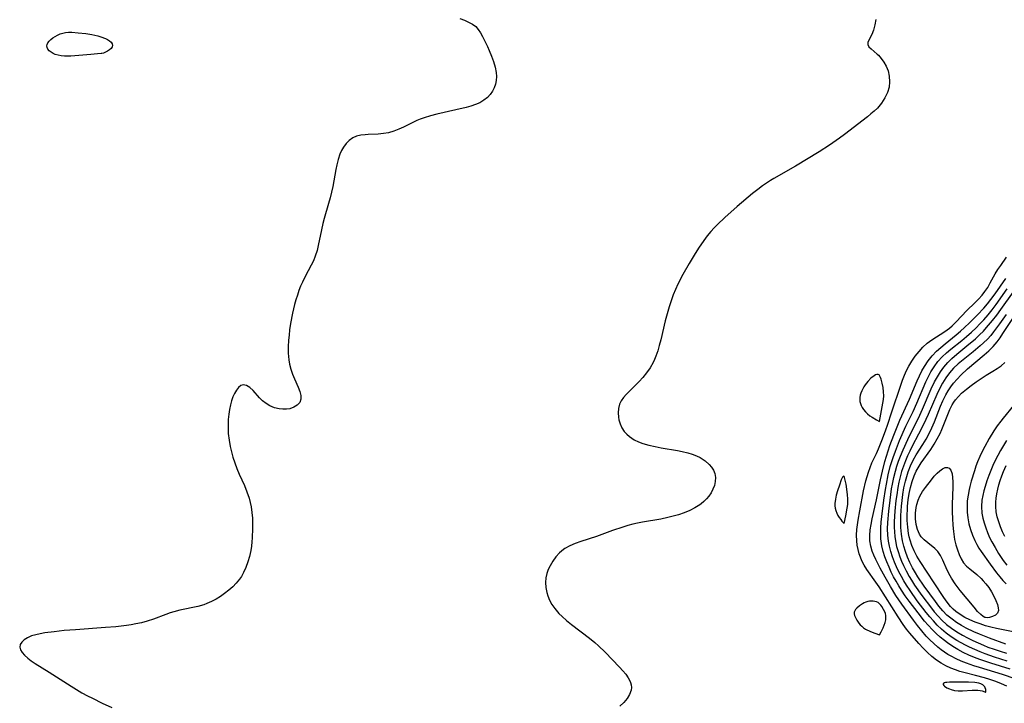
# Model space of a CAD drawing. Header units: inches. Extents: x 1073367 to 1082519, y 1569854 to 1574957.
# Tile 412 of 565: x 1079015 to 1079294, y 1573128 to 1573321. Entities that reach past the tile are written whole.
import ezdxf

# ---------------------------------------------------------------- set-up
doc = ezdxf.new("R2010")
doc.units = ezdxf.units.IN
doc.header["$MEASUREMENT"] = 0
doc.layers.add('CGG_CurvaNivelLidar_v1', color=7, linetype='Continuous', lineweight=30, true_color=0x008008)

msp = doc.modelspace()

# ---------------------------------------------------------------- linework, layer by layer
at = {"layer": 'CGG_CurvaNivelLidar_v1'}
for points in [[(1079139.8303, 1573321.4073, 72.5), (1079141.1813, 1573320.889, 72.5), (1079142.3673, 1573320.3752, 72.5), (1079143.4435, 1573319.7927, 72.5), (1079144.3743, 1573319.0851, 72.5), (1079145.1007, 1573318.2591, 72.5), (1079145.7203, 1573317.3027, 72.5), (1079146.2899, 1573316.2485, 72.5), (1079147.6574, 1573313.4506, 72.5), (1079148.1617, 1573312.359, 72.5), (1079148.8607, 1573310.7199, 72.5), (1079149.4254, 1573309.1838, 72.5), (1079149.8729, 1573307.6361, 72.5), (1079150.1527, 1573306.089, 72.5), (1079150.2189, 1573304.9356, 72.5), (1079150.1452, 1573303.804, 72.5), (1079149.9395, 1573302.7778, 72.5), (1079149.6017, 1573301.7969, 72.5), (1079149.0914, 1573300.8028, 72.5), (1079148.4433, 1573299.887, 72.5), (1079147.6696, 1573299.0611, 72.5), (1079146.6546, 1573298.2504, 72.5), (1079145.5118, 1573297.5782, 72.5), (1079144.2969, 1573297.0567, 72.5), (1079143.0033, 1573296.6308, 72.5), (1079141.6518, 1573296.2602, 72.5), (1079138.7789, 1573295.5637, 72.5), (1079133.3448, 1573294.3137, 72.5), (1079131.5602, 1573293.8391, 72.5), (1079129.8151, 1573293.2959, 72.5), (1079128.6986, 1573292.8886, 72.5), (1079127.7432, 1573292.4931, 72.5), (1079126.4408, 1573291.8874, 72.5), (1079123.9049, 1573290.6317, 72.5), (1079122.6348, 1573290.0579, 72.5), (1079121.1879, 1573289.5152, 72.5), (1079119.7211, 1573289.0963, 72.5), (1079118.246, 1573288.8187, 72.5), (1079116.81, 1573288.6886, 72.5), (1079113.9834, 1573288.5828, 72.5), (1079113.0814, 1573288.5142, 72.5), (1079111.8457, 1573288.3479, 72.5), (1079110.6778, 1573288.0635, 72.5), (1079109.6043, 1573287.6114, 72.5), (1079108.6089, 1573286.9192, 72.5), (1079107.7354, 1573286.0305, 72.5), (1079106.9749, 1573284.9842, 72.5), (1079106.437, 1573284.0346, 72.5), (1079105.9781, 1573283.011, 72.5), (1079105.4849, 1573281.5272, 72.5), (1079105.0981, 1573279.9563, 72.5), (1079104.8401, 1573278.6813, 72.5), (1079103.9673, 1573273.8651, 72.5), (1079103.6119, 1573272.2576, 72.5), (1079103.2078, 1573270.6573, 72.5), (1079102.7626, 1573269.0684, 72.5), (1079101.4893, 1573264.8016, 72.5), (1079101.1225, 1573263.4009, 72.5), (1079100.7364, 1573261.6516, 72.5), (1079099.846, 1573257.2272, 72.5), (1079099.4933, 1573255.7892, 72.5), (1079098.9766, 1573254.1256, 72.5), (1079098.4553, 1573252.8399, 72.5), (1079097.8552, 1573251.6082, 72.5), (1079096.1745, 1573248.4626, 72.5), (1079095.3711, 1573246.8433, 72.5), (1079094.8521, 1573245.6493, 72.5), (1079094.3797, 1573244.4265, 72.5), (1079093.949, 1573243.1797, 72.5), (1079093.5325, 1573241.8325, 72.5), (1079093.1531, 1573240.4673, 72.5), (1079092.5673, 1573238.0523, 72.5), (1079092.0052, 1573235.1696, 72.5), (1079091.7336, 1573233.3212, 72.5), (1079091.5753, 1573231.878, 72.5), (1079091.4563, 1573230.4397, 72.5), (1079091.3538, 1573228.5605, 72.5), (1079091.3453, 1573226.7075, 72.5), (1079091.4807, 1573224.8922, 72.5), (1079091.7009, 1573223.5978, 72.5), (1079092.0779, 1573222.174, 72.5), (1079092.5545, 1573220.8009, 72.5), (1079093.0893, 1573219.4829, 72.5), (1079094.1465, 1573217.119, 72.5), (1079094.6417, 1573215.9025, 72.5), (1079094.9483, 1573214.7774, 72.5), (1079094.9616, 1573213.7548, 72.5), (1079094.5892, 1573212.8368, 72.5), (1079093.8852, 1573212.0589, 72.5), (1079092.9284, 1573211.4464, 72.5), (1079091.7809, 1573211.0374, 72.5), (1079090.8348, 1573210.8892, 72.5), (1079089.8379, 1573210.8707, 72.5), (1079088.8154, 1573210.975, 72.5), (1079087.4398, 1573211.3059, 72.5), (1079086.1184, 1573211.8612, 72.5), (1079085.0807, 1573212.5083, 72.5), (1079084.1253, 1573213.2787, 72.5), (1079083.2567, 1573214.1269, 72.5), (1079081.4498, 1573216.1649, 72.5), (1079080.5039, 1573217.0373, 72.5), (1079079.5534, 1573217.6202, 72.5), (1079078.6312, 1573217.79, 72.5), (1079077.9441, 1573217.5594, 72.5), (1079077.2996, 1573217.0455, 72.5), (1079076.7025, 1573216.3045, 72.5), (1079076.1602, 1573215.3817, 72.5), (1079075.7106, 1573214.3851, 72.5), (1079075.324, 1573213.2863, 72.5), (1079075.0021, 1573212.0888, 72.5), (1079074.7482, 1573210.8284, 72.5), (1079074.5597, 1573209.5228, 72.5), (1079074.4161, 1573207.9453, 72.5), (1079074.3494, 1573206.6325, 72.5), (1079074.3394, 1573205.3115, 72.5), (1079074.4058, 1573203.9884, 72.5), (1079074.6379, 1573202.183, 72.5), (1079074.9801, 1573200.3802, 72.5), (1079075.3185, 1573198.845, 72.5), (1079075.7098, 1573197.3192, 72.5), (1079076.2121, 1573195.6987, 72.5), (1079076.8017, 1573194.1119, 72.5), (1079077.5089, 1573192.492, 72.5), (1079078.9708, 1573189.3333, 72.5), (1079079.6778, 1573187.5694, 72.5), (1079080.2786, 1573185.7627, 72.5), (1079080.605, 1573184.5229, 72.5), (1079080.8669, 1573183.2664, 72.5), (1079081.1046, 1573181.6822, 72.5), (1079081.2459, 1573180.0845, 72.5), (1079081.2936, 1573178.5999, 72.5), (1079081.2795, 1573177.1123, 72.5), (1079081.1586, 1573174.4979, 72.5), (1079081.0687, 1573173.375, 72.5), (1079080.927, 1573172.1358, 72.5), (1079080.734, 1573170.9081, 72.5), (1079080.3838, 1573169.279, 72.5), (1079079.9308, 1573167.6888, 72.5), (1079079.3723, 1573166.1502, 72.5), (1079078.6972, 1573164.6797, 72.5), (1079078.0956, 1573163.6251, 72.5), (1079077.5778, 1573162.8633, 72.5), (1079076.6629, 1573161.7428, 72.5), (1079075.6449, 1573160.7035, 72.5), (1079074.5467, 1573159.7342, 72.5), (1079073.3669, 1573158.8123, 72.5), (1079072.1725, 1573157.9742, 72.5), (1079070.9372, 1573157.2018, 72.5), (1079069.6617, 1573156.5088, 72.5), (1079068.344, 1573155.9134, 72.5), (1079067.4858, 1573155.5961, 72.5), (1079065.818, 1573155.1184, 72.5), (1079060.6607, 1573154.0404, 72.5), (1079058.9922, 1573153.6019, 72.5), (1079058.0018, 1573153.2921, 72.5), (1079056.7277, 1573152.8443, 72.5), (1079053.2567, 1573151.5501, 72.5), (1079051.4874, 1573150.9608, 72.5), (1079049.9002, 1573150.5258, 72.5), (1079048.2827, 1573150.1686, 72.5), (1079046.9413, 1573149.9297, 72.5), (1079045.5859, 1573149.7299, 72.5), (1079042.5795, 1573149.3896, 72.5), (1079039.7129, 1573149.1493, 72.5), (1079031.253, 1573148.5482, 72.5), (1079028.0296, 1573148.2724, 72.5), (1079025.1396, 1573147.9834, 72.5), (1079022.5711, 1573147.6487, 72.5), (1079021.2373, 1573147.4136, 72.5), (1079019.9746, 1573147.1236, 72.5), (1079018.8056, 1573146.764, 72.5), (1079017.6688, 1573146.2768, 72.5), (1079016.7155, 1573145.6923, 72.5), (1079016.0261, 1573145.0585, 72.5), (1079015.5805, 1573144.3655, 72.5), (1079015.4273, 1573143.6358, 72.5), (1079015.6135, 1573142.8652, 72.5), (1079016.0949, 1573142.0827, 72.5), (1079016.8053, 1573141.2926, 72.5), (1079017.69, 1573140.5028, 72.5), (1079018.716, 1573139.7247, 72.5), (1079019.8398, 1573138.9775, 72.5), (1079023.753, 1573136.5585, 72.5), (1079029.9808, 1573132.5648, 72.5), (1079033.0364, 1573130.73, 72.5), (1079034.5824, 1573129.8661, 72.5), (1079035.9807, 1573129.1313, 72.5), (1079038.7739, 1573127.7721, 72.5), (1079041.4512, 1573126.535, 72.5)], [(1079257.5412, 1573321.0896, 73), (1079257.2461, 1573319.5469, 73), (1079256.8313, 1573318.129, 73), (1079256.3323, 1573316.8808, 73), (1079255.5029, 1573315.2611, 73), (1079255.2481, 1573314.6017, 73), (1079255.2212, 1573314.0099, 73), (1079255.5494, 1573313.3867, 73), (1079256.1779, 1573312.7692, 73), (1079257.8934, 1573311.3287, 73), (1079258.2017, 1573311.0296, 73), (1079259.023, 1573310.0976, 73), (1079259.7749, 1573309.0329, 73), (1079260.4255, 1573307.8609, 73), (1079260.9367, 1573306.6017, 73), (1079261.3009, 1573305.0807, 73), (1079261.4, 1573303.5095, 73), (1079261.221, 1573301.9926, 73), (1079260.7883, 1573300.4978, 73), (1079260.0538, 1573298.9316, 73), (1079259.0868, 1573297.4431, 73), (1079257.9196, 1573296.0512, 73), (1079257.0693, 1573295.2107, 73), (1079256.1279, 1573294.3783, 73), (1079255.1411, 1573293.5713, 73), (1079248.5975, 1573288.5492, 73), (1079247.1911, 1573287.5046, 73), (1079244.3561, 1573285.5307, 73), (1079241.498, 1573283.6942, 73), (1079234.7562, 1573279.6026, 73), (1079228.6771, 1573276.1442, 73), (1079227.7402, 1573275.5825, 73), (1079226.8175, 1573275.0004, 73), (1079225.4427, 1573274.0643, 73), (1079224.1092, 1573273.0718, 73), (1079222.6657, 1573271.9053, 73), (1079218.3262, 1573268.224, 73), (1079214.8203, 1573265.1537, 73), (1079212.7419, 1573263.1734, 73), (1079211.7864, 1573262.1704, 73), (1079210.8639, 1573261.137, 73), (1079209.8393, 1573259.9106, 73), (1079208.862, 1573258.6458, 73), (1079207.3465, 1573256.4551, 73), (1079206.0886, 1573254.4567, 73), (1079204.6707, 1573252.0707, 73), (1079202.9577, 1573249.0218, 73), (1079201.5131, 1573246.2326, 73), (1079200.8128, 1573244.737, 73), (1079200.1731, 1573243.2167, 73), (1079199.864, 1573242.4, 73), (1079199.0161, 1573239.8324, 73), (1079198.6374, 1573238.5312, 73), (1079197.926, 1573235.8493, 73), (1079196.6618, 1573230.4811, 73), (1079196.2692, 1573228.9313, 73), (1079195.8303, 1573227.4082, 73), (1079195.3215, 1573225.923, 73), (1079194.9425, 1573224.988, 73), (1079194.5161, 1573224.0786, 73), (1079193.6698, 1573222.5957, 73), (1079192.6939, 1573221.1953, 73), (1079191.6129, 1573219.877, 73), (1079190.5555, 1573218.7446, 73), (1079187.6274, 1573215.8488, 73), (1079186.9139, 1573215.0869, 73), (1079186.1662, 1573214.1863, 73), (1079185.5354, 1573213.2555, 73), (1079185.059, 1573212.2822, 73), (1079184.742, 1573211.1194, 73), (1079184.6388, 1573209.9117, 73), (1079184.7205, 1573208.6852, 73), (1079184.8634, 1573207.8923, 73), (1079185.2041, 1573206.736, 73), (1079185.7006, 1573205.6296, 73), (1079186.3621, 1573204.602, 73), (1079187.0468, 1573203.8262, 73), (1079187.8429, 1573203.1304, 73), (1079189.199, 1573202.2552, 73), (1079190.375, 1573201.7013, 73), (1079191.6335, 1573201.2374, 73), (1079193.3373, 1573200.7419, 73), (1079195.1114, 1573200.3303, 73), (1079196.822, 1573199.9971, 73), (1079201.371, 1573199.2019, 73), (1079202.7538, 1573198.933, 73), (1079204.3569, 1573198.5632, 73), (1079205.594, 1573198.1978, 73), (1079206.7693, 1573197.7551, 73), (1079207.8651, 1573197.2217, 73), (1079209.2005, 1573196.3357, 73), (1079210.3404, 1573195.3015, 73), (1079211.0273, 1573194.4849, 73), (1079211.5744, 1573193.6154, 73), (1079211.9504, 1573192.6932, 73), (1079212.1382, 1573191.5878, 73), (1079212.0929, 1573190.443, 73), (1079211.839, 1573189.2876, 73), (1079211.4526, 1573188.2736, 73), (1079210.9335, 1573187.2854, 73), (1079210.2968, 1573186.3357, 73), (1079209.6275, 1573185.5222, 73), (1079208.8692, 1573184.766, 73), (1079208.0926, 1573184.1312, 73), (1079207.7213, 1573183.8637, 73), (1079206.3581, 1573183.0166, 73), (1079204.8868, 1573182.2701, 73), (1079203.3336, 1573181.6137, 73), (1079201.7176, 1573181.0432, 73), (1079200.2342, 1573180.6058, 73), (1079198.7211, 1573180.231, 73), (1079196.7488, 1573179.8292, 73), (1079191.5042, 1573178.9207, 73), (1079190.1319, 1573178.6556, 73), (1079188.7708, 1573178.354, 73), (1079187.3653, 1573177.9884, 73), (1079185.9757, 1573177.5754, 73), (1079183.0585, 1573176.5698, 73), (1079178.4821, 1573174.884, 73), (1079174.1269, 1573173.5069, 73), (1079172.5167, 1573172.9478, 73), (1079170.9868, 1573172.2978, 73), (1079169.5753, 1573171.5023, 73), (1079169.202, 1573171.2414, 73), (1079168.0538, 1573170.2609, 73), (1079167.0395, 1573169.1414, 73), (1079166.1488, 1573167.9196, 73), (1079165.3808, 1573166.6258, 73), (1079164.8497, 1573165.5233, 73), (1079164.4334, 1573164.3908, 73), (1079164.1632, 1573163.2286, 73), (1079164.0649, 1573161.8527, 73), (1079164.1748, 1573160.4572, 73), (1079164.4679, 1573159.0624, 73), (1079164.7528, 1573158.1543, 73), (1079165.2694, 1573156.8942, 73), (1079165.9143, 1573155.6755, 73), (1079166.6897, 1573154.5151, 73), (1079167.8877, 1573153.1186, 73), (1079168.7659, 1573152.2646, 73), (1079170.0566, 1573151.1424, 73), (1079171.4172, 1573150.0563, 73), (1079176.5278, 1573146.1732, 73), (1079178.0248, 1573144.939, 73), (1079179.1163, 1573143.9635, 73), (1079180.9822, 1573142.1569, 73), (1079185.0227, 1573137.9378, 73), (1079185.9375, 1573136.927, 73), (1079186.7673, 1573135.9303, 73), (1079187.4766, 1573134.9419, 73), (1079187.8774, 1573134.2534, 73), (1079188.1681, 1573133.5936, 73), (1079188.3502, 1573132.9249, 73), (1079188.4061, 1573132.1636, 73), (1079188.3105, 1573131.3967, 73), (1079187.8926, 1573130.2314, 73), (1079187.1997, 1573129.1003, 73), (1079186.2527, 1573127.9899, 73), (1079185.115, 1573126.952, 73)], [(1079294.54, 1573132.5315, 73), (1079292.9843, 1573133.2321, 73), (1079291.3827, 1573133.864, 73), (1079289.7455, 1573134.4349, 73), (1079288.1916, 1573134.9179, 73), (1079285.6548, 1573135.6082, 73), (1079282.731, 1573136.3483, 73), (1079281.2884, 1573136.7587, 73), (1079279.9906, 1573137.1899, 73), (1079278.7207, 1573137.6808, 73), (1079277.2985, 1573138.3272, 73), (1079275.9334, 1573139.0665, 73), (1079274.6399, 1573139.9111, 73), (1079273.3191, 1573140.9633, 73), (1079272.0717, 1573142.1183, 73), (1079270.8686, 1573143.3386, 73), (1079269.658, 1573144.6345, 73), (1079267.1384, 1573147.525, 73), (1079266.1478, 1573148.7301, 73), (1079265.2078, 1573149.9712, 73), (1079263.7743, 1573152.1368, 73), (1079258.4643, 1573160.6241, 73), (1079257.5195, 1573162.0259, 73), (1079254.9942, 1573165.5702, 73), (1079254.2306, 1573166.7788, 73), (1079253.566, 1573168.0282, 73), (1079253.1497, 1573169.0079, 73), (1079252.8009, 1573170.0153, 73), (1079252.4736, 1573171.1993, 73), (1079252.2295, 1573172.4072, 73), (1079252.0801, 1573173.6353, 73), (1079252.0377, 1573175.2666, 73), (1079252.133, 1573176.9205, 73), (1079252.2753, 1573178.2089, 73), (1079252.4642, 1573179.5039, 73), (1079252.9537, 1573182.1947, 73), (1079254.0419, 1573187.7779, 73), (1079254.6909, 1573190.6067, 73), (1079255.0234, 1573191.8535, 73), (1079255.3968, 1573193.0801, 73), (1079255.8683, 1573194.4044, 73), (1079256.4027, 1573195.6939, 73), (1079257.6837, 1573198.3904, 73), (1079258.2855, 1573199.7334, 73), (1079259.4047, 1573202.501, 73), (1079260.3524, 1573205.0835, 73), (1079260.8086, 1573206.427, 73), (1079262.0012, 1573210.1297, 73), (1079264.5274, 1573217.7306, 73), (1079265.0538, 1573219.127, 73), (1079265.6177, 1573220.4972, 73), (1079266.2011, 1573221.802, 73), (1079266.8326, 1573223.0665, 73), (1079267.6663, 1573224.4907, 73), (1079268.655, 1573225.8967, 73), (1079269.7046, 1573227.2145, 73), (1079270.8302, 1573228.4487, 73), (1079272.0518, 1573229.5648, 73), (1079273.3746, 1573230.5383, 73), (1079276.9675, 1573232.8519, 73), (1079278.3017, 1573233.8402, 73), (1079279.0343, 1573234.4546, 73), (1079280.2128, 1573235.5702, 73), (1079283.2349, 1573238.811, 73), (1079285.4734, 1573240.9384, 73), (1079286.5434, 1573242.0004, 73), (1079287.5526, 1573243.127, 73), (1079288.3535, 1573244.1689, 73), (1079289.139, 1573245.355, 73), (1079289.8677, 1573246.6067, 73), (1079291.2579, 1573249.1474, 73), (1079291.9974, 1573250.3862, 73), (1079292.8001, 1573251.5731, 73), (1079294.4782, 1573253.9121, 73)], [(1079296.853, 1573134.6748, 72.5), (1079293.2922, 1573135.8249, 72.5), (1079286.7836, 1573137.8321, 72.5), (1079285.2214, 1573138.3328, 72.5), (1079283.1055, 1573139.0786, 72.5), (1079281.636, 1573139.6641, 72.5), (1079280.2004, 1573140.3041, 72.5), (1079278.8083, 1573141.0101, 72.5), (1079277.8433, 1573141.565, 72.5), (1079276.9118, 1573142.1671, 72.5), (1079275.9356, 1573142.882, 72.5), (1079274.9927, 1573143.6451, 72.5), (1079273.8725, 1573144.6254, 72.5), (1079272.7891, 1573145.6554, 72.5), (1079271.7504, 1573146.737, 72.5), (1079270.4962, 1573148.1924, 72.5), (1079269.2987, 1573149.7065, 72.5), (1079268.1304, 1573151.2512, 72.5), (1079264.8903, 1573155.7282, 72.5), (1079263.1887, 1573158.2353, 72.5), (1079261.6465, 1573160.7332, 72.5), (1079260.1389, 1573163.3605, 72.5), (1079258.7574, 1573165.9224, 72.5), (1079257.4846, 1573168.4135, 72.5), (1079256.9479, 1573169.5765, 72.5), (1079256.488, 1573170.753, 72.5), (1079256.0783, 1573172.1891, 72.5), (1079255.8415, 1573173.6565, 72.5), (1079255.7916, 1573175.2012, 72.5), (1079255.9078, 1573176.7647, 72.5), (1079256.1471, 1573178.3202, 72.5), (1079256.4701, 1573179.8874, 72.5), (1079257.7302, 1573185.303, 72.5), (1079258.8537, 1573190.9262, 72.5), (1079259.392, 1573193.4084, 72.5), (1079260.0729, 1573196.0732, 72.5), (1079260.9763, 1573199.1164, 72.5), (1079261.4786, 1573200.6214, 72.5), (1079262.5537, 1573203.5242, 72.5), (1079263.6952, 1573206.3707, 72.5), (1079264.2982, 1573207.7775, 72.5), (1079267.033, 1573213.7702, 72.5), (1079269.1919, 1573218.9106, 72.5), (1079269.8349, 1573220.3581, 72.5), (1079270.5322, 1573221.7691, 72.5), (1079271.2343, 1573223.0054, 72.5), (1079272.2517, 1573224.5274, 72.5), (1079273.3869, 1573225.959, 72.5), (1079274.6359, 1573227.291, 72.5), (1079275.8273, 1573228.3777, 72.5), (1079277.0776, 1573229.4098, 72.5), (1079280.1892, 1573231.8819, 72.5), (1079281.4139, 1573232.9228, 72.5), (1079282.6014, 1573234.0043, 72.5), (1079283.9636, 1573235.343, 72.5), (1079286.2123, 1573237.6288, 72.5), (1079288.0017, 1573239.5093, 72.5), (1079289.0309, 1573240.7013, 72.5), (1079290.0163, 1573241.9336, 72.5), (1079291.2335, 1573243.5662, 72.5), (1079294.289, 1573247.8225, 72.5)], [(1079295.4458, 1573137.3385, 72), (1079289.9683, 1573139.0406, 72), (1079286.8932, 1573140.0959, 72), (1079285.3895, 1573140.6738, 72), (1079283.7946, 1573141.3626, 72), (1079282.2337, 1573142.118, 72), (1079280.7101, 1573142.9391, 72), (1079279.2302, 1573143.83, 72), (1079277.7828, 1573144.8131, 72), (1079276.8678, 1573145.4983, 72), (1079275.6993, 1573146.4469, 72), (1079274.5742, 1573147.4471, 72), (1079273.4974, 1573148.5003, 72), (1079272.2542, 1573149.8532, 72), (1079271.2977, 1573150.9779, 72), (1079269.4489, 1573153.2962, 72), (1079266.9515, 1573156.5754, 72), (1079265.8142, 1573158.1429, 72), (1079264.7277, 1573159.7417, 72), (1079263.9525, 1573160.9793, 72), (1079263.2189, 1573162.2386, 72), (1079262.5265, 1573163.5166, 72), (1079261.8586, 1573164.8484, 72), (1079261.2372, 1573166.1943, 72), (1079260.6124, 1573167.6858, 72), (1079260.056, 1573169.1883, 72), (1079259.581, 1573170.6995, 72), (1079259.206, 1573172.2184, 72), (1079258.9762, 1573173.6206, 72), (1079258.9164, 1573174.2694, 72), (1079258.8735, 1573175.8279, 72), (1079258.9281, 1573177.3907, 72), (1079259.0484, 1573178.9708, 72), (1079259.2126, 1573180.5645, 72), (1079259.7864, 1573185.1567, 72), (1079260.2293, 1573188.2149, 72), (1079260.4824, 1573189.7406, 72), (1079260.9905, 1573192.3158, 72), (1079261.5825, 1573194.6673, 72), (1079262.3765, 1573197.2417, 72), (1079263.0187, 1573199.0671, 72), (1079264.2104, 1573202.0529, 72), (1079265.9757, 1573206.0512, 72), (1079268.0065, 1573210.2817, 72), (1079269.0507, 1573212.5548, 72), (1079271.6239, 1573218.642, 72), (1079272.2497, 1573219.973, 72), (1079273.0484, 1573221.4684, 72), (1079273.9413, 1573222.8976, 72), (1079275.034, 1573224.3589, 72), (1079276.2536, 1573225.7138, 72), (1079277.4287, 1573226.8174, 72), (1079278.6701, 1573227.8636, 72), (1079281.7638, 1573230.3225, 72), (1079283.1633, 1573231.4801, 72), (1079284.5307, 1573232.6781, 72), (1079285.8535, 1573233.9226, 72), (1079286.9463, 1573235.0285, 72), (1079288.0311, 1573236.1859, 72), (1079289.2271, 1573237.5682, 72), (1079290.373, 1573238.9983, 72), (1079291.478, 1573240.464, 72), (1079294.6171, 1573244.8917, 72)], [(1079294.6682, 1573139.6872, 71.5), (1079291.0373, 1573140.8179, 71.5), (1079288.4506, 1573141.7156, 71.5), (1079287.0282, 1573142.259, 71.5), (1079285.5132, 1573142.8962, 71.5), (1079284.0236, 1573143.5837, 71.5), (1079282.8042, 1573144.1922, 71.5), (1079281.6055, 1573144.8341, 71.5), (1079280.4308, 1573145.5117, 71.5), (1079278.7841, 1573146.5665, 71.5), (1079277.4024, 1573147.5851, 71.5), (1079276.0857, 1573148.6864, 71.5), (1079274.8367, 1573149.8662, 71.5), (1079273.7572, 1573151.0097, 71.5), (1079272.7263, 1573152.2037, 71.5), (1079271.7332, 1573153.4352, 71.5), (1079269.2263, 1573156.738, 71.5), (1079267.1605, 1573159.5863, 71.5), (1079266.1309, 1573161.1362, 71.5), (1079265.3984, 1573162.3376, 71.5), (1079264.7085, 1573163.5618, 71.5), (1079264.0069, 1573164.9158, 71.5), (1079263.356, 1573166.2901, 71.5), (1079262.7586, 1573167.6821, 71.5), (1079262.1956, 1573169.161, 71.5), (1079261.7087, 1573170.6567, 71.5), (1079261.3238, 1573172.1232, 71.5), (1079261.0446, 1573173.607, 71.5), (1079260.8779, 1573175.2563, 71.5), (1079260.8377, 1573177.0399, 71.5), (1079260.8993, 1573178.838, 71.5), (1079261.1531, 1573182.0655, 71.5), (1079261.5047, 1573185.2057, 71.5), (1079261.956, 1573188.3301, 71.5), (1079262.2004, 1573189.7319, 71.5), (1079262.5698, 1573191.5405, 71.5), (1079263.0125, 1573193.3301, 71.5), (1079263.4427, 1573194.7851, 71.5), (1079263.929, 1573196.2231, 71.5), (1079264.4666, 1573197.644, 71.5), (1079265.2088, 1573199.4105, 71.5), (1079266.5626, 1573202.3564, 71.5), (1079269.8893, 1573209.2241, 71.5), (1079270.6792, 1573210.9465, 71.5), (1079273.1773, 1573216.6926, 71.5), (1079274.1016, 1573218.5988, 71.5), (1079274.8876, 1573220.0432, 71.5), (1079275.7423, 1573221.4339, 71.5), (1079276.6821, 1573222.7558, 71.5), (1079277.8657, 1573224.145, 71.5), (1079279.014, 1573225.2755, 71.5), (1079280.3772, 1573226.4676, 71.5), (1079283.265, 1573228.8132, 71.5), (1079285.6407, 1573230.8288, 71.5), (1079286.7889, 1573231.8828, 71.5), (1079287.8967, 1573232.9769, 71.5), (1079288.8121, 1573233.9609, 71.5), (1079290.4897, 1573235.9545, 71.5), (1079291.6933, 1573237.5075, 71.5), (1079292.8611, 1573239.0931, 71.5), (1079296.4346, 1573244.1311, 71.5)], [(1079294.3387, 1573237.6609, 71), (1079292.5011, 1573235.0109, 71), (1079290.8069, 1573232.7348, 71), (1079290.023, 1573231.782, 71), (1079289.0245, 1573230.6954, 71), (1079287.9684, 1573229.6599, 71), (1079287.0009, 1573228.7814, 71), (1079284.9926, 1573227.1051, 71), (1079282.1469, 1573224.8776, 71), (1079280.7759, 1573223.7276, 71), (1079279.4849, 1573222.4866, 71), (1079278.3415, 1573221.1563, 71), (1079277.3068, 1573219.7263, 71), (1079276.3636, 1573218.2174, 71), (1079275.5013, 1573216.6452, 71), (1079274.7417, 1573215.0894, 71), (1079272.2537, 1573209.3753, 71), (1079270.9484, 1573206.586, 71), (1079269.5606, 1573203.8246, 71), (1079267.7399, 1573200.3969, 71), (1079267.0671, 1573199.0548, 71), (1079266.4295, 1573197.6958, 71), (1079265.8386, 1573196.3165, 71), (1079265.2709, 1573194.814, 71), (1079264.7761, 1573193.2855, 71), (1079264.3676, 1573191.7764, 71), (1079264.0199, 1573190.2487, 71), (1079263.7219, 1573188.707, 71), (1079263.3899, 1573186.6402, 71), (1079263.1806, 1573185.0575, 71), (1079262.8803, 1573182.0269, 71), (1079262.7238, 1573179.1456, 71), (1079262.7052, 1573177.5362, 71), (1079262.7452, 1573176.2222, 71), (1079262.8476, 1573174.9179, 71), (1079263.0255, 1573173.6263, 71), (1079263.3478, 1573172.1117, 71), (1079263.7751, 1573170.6178, 71), (1079264.2888, 1573169.1435, 71), (1079264.773, 1573167.9302, 71), (1079265.302, 1573166.7309, 71), (1079266.0711, 1573165.1559, 71), (1079266.9107, 1573163.6129, 71), (1079267.5499, 1573162.542, 71), (1079268.4483, 1573161.1583, 71), (1079270.5225, 1573158.2492, 71), (1079273.1976, 1573154.667, 71), (1079274.028, 1573153.6197, 71), (1079275.0771, 1573152.3967, 71), (1079276.1875, 1573151.237, 71), (1079277.4869, 1573150.0566, 71), (1079278.8708, 1573148.9759, 71), (1079280.4049, 1573147.9514, 71), (1079282.0041, 1573147.0115, 71), (1079283.4442, 1573146.2375, 71), (1079284.9122, 1573145.5039, 71), (1079286.4041, 1573144.8096, 71), (1079287.9178, 1573144.1571, 71), (1079289.2009, 1573143.6461, 71), (1079290.9378, 1573143.0125, 71), (1079292.6949, 1573142.4284, 71), (1079294.4678, 1573141.8875, 71)], [(1079294.21, 1573144.461, 70.5), (1079289.6566, 1573146.124, 70.5), (1079286.7986, 1573147.2526, 70.5), (1079285.2184, 1573147.9497, 70.5), (1079283.0674, 1573148.995, 70.5), (1079281.6712, 1573149.7528, 70.5), (1079280.3237, 1573150.5737, 70.5), (1079279.0408, 1573151.4761, 70.5), (1079277.6075, 1573152.6909, 70.5), (1079276.4067, 1573153.9207, 70.5), (1079275.3496, 1573155.169, 70.5), (1079274.3438, 1573156.4729, 70.5), (1079271.1472, 1573160.8835, 70.5), (1079269.352, 1573163.524, 70.5), (1079268.6944, 1573164.5867, 70.5), (1079267.8725, 1573166.0461, 70.5), (1079267.1232, 1573167.5427, 70.5), (1079266.449, 1573169.071, 70.5), (1079265.8586, 1573170.6281, 70.5), (1079265.3898, 1573172.127, 70.5), (1079265.0255, 1573173.6509, 70.5), (1079264.7398, 1573175.5315, 70.5), (1079264.5896, 1573177.4394, 70.5), (1079264.5397, 1573179.5076, 70.5), (1079264.5632, 1573180.8229, 70.5), (1079264.724, 1573183.4564, 70.5), (1079264.8962, 1573185.1047, 70.5), (1079265.1217, 1573186.7446, 70.5), (1079265.4558, 1573188.6473, 70.5), (1079265.8718, 1573190.524, 70.5), (1079266.2281, 1573191.8475, 70.5), (1079266.6435, 1573193.1475, 70.5), (1079267.3252, 1573194.8839, 70.5), (1079268.076, 1573196.4507, 70.5), (1079268.9203, 1573197.9646, 70.5), (1079270.8021, 1573200.9471, 70.5), (1079271.7026, 1573202.446, 70.5), (1079272.5448, 1573203.9836, 70.5), (1079273.3585, 1573205.649, 70.5), (1079274.0956, 1573207.3489, 70.5), (1079275.8124, 1573211.7494, 70.5), (1079276.4661, 1573213.2625, 70.5), (1079277.3066, 1573214.9603, 70.5), (1079277.961, 1573216.0987, 70.5), (1079278.6777, 1573217.1937, 70.5), (1079279.4617, 1573218.2385, 70.5), (1079280.4811, 1573219.4089, 70.5), (1079281.572, 1573220.5259, 70.5), (1079283.4556, 1573222.2931, 70.5), (1079288.1315, 1573226.2666, 70.5), (1079289.4109, 1573227.4393, 70.5), (1079290.629, 1573228.663, 70.5), (1079291.7611, 1573229.9552, 70.5), (1079292.6288, 1573231.0976, 70.5), (1079293.4454, 1573232.2835, 70.5), (1079296.944, 1573237.671, 70.5)], [(1079296.8295, 1573147.8747, 70), (1079291.5896, 1573148.9085, 70), (1079290.0454, 1573149.2661, 70), (1079288.5238, 1573149.6767, 70), (1079287.034, 1573150.1549, 70), (1079285.5783, 1573150.6969, 70), (1079284.1046, 1573151.3245, 70), (1079282.6859, 1573152.0241, 70), (1079281.3392, 1573152.8101, 70), (1079280.0863, 1573153.7028, 70), (1079279.3272, 1573154.3594, 70), (1079278.6229, 1573155.0793, 70), (1079277.6241, 1573156.3018, 70), (1079276.7064, 1573157.6128, 70), (1079274.0218, 1573161.8015, 70), (1079270.0558, 1573167.781, 70), (1079269.0757, 1573169.3372, 70), (1079268.3053, 1573170.8041, 70), (1079267.6611, 1573172.3334, 70), (1079267.1807, 1573173.8313, 70), (1079266.9558, 1573174.7617, 70), (1079266.775, 1573175.7064, 70), (1079266.5304, 1573177.5289, 70), (1079266.3989, 1573179.3791, 70), (1079266.3733, 1573181.2444, 70), (1079266.4077, 1573182.3417, 70), (1079266.4775, 1573183.4383, 70), (1079266.6702, 1573185.2653, 70), (1079266.9474, 1573187.0271, 70), (1079267.3144, 1573188.7614, 70), (1079267.7798, 1573190.4562, 70), (1079268.3609, 1573192.097, 70), (1079268.9257, 1573193.3574, 70), (1079269.4219, 1573194.2794, 70), (1079270.3391, 1573195.7211, 70), (1079273.0703, 1573199.5263, 70), (1079274.0087, 1573200.9794, 70), (1079274.8798, 1573202.4757, 70), (1079275.6702, 1573204.0113, 70), (1079276.1707, 1573205.1134, 70), (1079276.7507, 1573206.5441, 70), (1079277.8368, 1573209.3953, 70), (1079278.4208, 1573210.7753, 70), (1079279.0871, 1573212.0948, 70), (1079279.595, 1573212.9234, 70), (1079280.0257, 1573213.5268, 70), (1079280.8495, 1573214.4978, 70), (1079281.7616, 1573215.3985, 70), (1079283.0914, 1573216.5272, 70), (1079284.4887, 1573217.5969, 70), (1079285.8906, 1573218.6223, 70), (1079287.3063, 1573219.6041, 70), (1079288.733, 1573220.5137, 70), (1079290.6124, 1573221.6129, 70), (1079291.8143, 1573222.377, 70), (1079292.9387, 1573223.1956, 70), (1079293.9537, 1573224.0759, 70)], [(1079296.4194, 1573211.9236, 70), (1079293.5121, 1573208.3883, 70), (1079292.8265, 1573207.5019, 70), (1079291.8464, 1573206.1639, 70), (1079290.9013, 1573204.7882, 70), (1079289.5219, 1573202.5868, 70), (1079288.3004, 1573200.3773, 70), (1079287.5672, 1573198.9483, 70), (1079286.8782, 1573197.5014, 70), (1079286.2539, 1573196.0306, 70), (1079285.7856, 1573194.7596, 70), (1079285.3561, 1573193.4734, 70), (1079284.4658, 1573190.5475, 70), (1079284.0759, 1573189.0718, 70), (1079283.8637, 1573188.1614, 70), (1079283.5628, 1573186.583, 70), (1079283.3589, 1573184.9982, 70), (1079283.273, 1573183.411, 70), (1079283.3267, 1573181.7919, 70), (1079283.5122, 1573180.1812, 70), (1079283.8358, 1573178.506, 70), (1079284.2755, 1573176.8871, 70), (1079284.8283, 1573175.302, 70), (1079285.4916, 1573173.7606, 70), (1079286.0411, 1573172.6802, 70), (1079286.6471, 1573171.6314, 70), (1079287.2967, 1573170.6245, 70), (1079289.7791, 1573167.1057, 70), (1079291.6078, 1573164.653, 70), (1079292.5379, 1573163.4857, 70), (1079293.4184, 1573162.4623, 70), (1079294.3393, 1573161.4999, 70)], [(1079294.437, 1573202.0436, 70.5), (1079293.5523, 1573200.6648, 70.5), (1079292.7217, 1573199.2538, 70.5), (1079291.9751, 1573197.8477, 70.5), (1079291.2778, 1573196.4154, 70.5), (1079290.6019, 1573194.928, 70.5), (1079289.4733, 1573192.1721, 70.5), (1079288.9046, 1573190.6192, 70.5), (1079288.3895, 1573189.0622, 70.5), (1079288.017, 1573187.7722, 70.5), (1079287.7102, 1573186.4795, 70.5), (1079287.4892, 1573185.1831, 70.5), (1079287.3648, 1573183.3779, 70.5), (1079287.4896, 1573181.5095, 70.5), (1079287.7411, 1573180.1163, 70.5), (1079288.103, 1573178.7334, 70.5), (1079288.5547, 1573177.3618, 70.5), (1079289.0816, 1573176.001, 70.5), (1079289.6728, 1573174.6567, 70.5), (1079290.2743, 1573173.4274, 70.5), (1079291.1952, 1573171.7406, 70.5), (1079292.1885, 1573170.1024, 70.5), (1079293.5022, 1573168.1505, 70.5), (1079294.5227, 1573166.7943, 70.5)], [(1079293.9675, 1573174.8765, 71), (1079293.3144, 1573176.2321, 71), (1079292.733, 1573177.6172, 71), (1079292.2361, 1573179.0128, 71), (1079291.8319, 1573180.4256, 71), (1079291.5293, 1573181.9163, 71), (1079291.3787, 1573183.4187, 71), (1079291.3837, 1573184.581, 71), (1079291.484, 1573185.7464, 71), (1079291.6803, 1573186.9973, 71), (1079291.951, 1573188.2481, 71), (1079292.2807, 1573189.4975, 71), (1079292.6639, 1573190.7605, 71), (1079293.0944, 1573192.0168, 71), (1079293.5741, 1573193.2616, 71), (1079294.3365, 1573194.986, 71)]]:
    msp.add_polyline3d(points, dxfattribs=at)
for points in [[(1079038.5, 1573311.4901, 72), (1079037.413, 1573311.3443, 72), (1079035.5836, 1573311.1655, 72), (1079029.8801, 1573310.7696, 72), (1079028.9312, 1573310.735, 72), (1079028.1025, 1573310.7459, 72), (1079027.1843, 1573310.8261, 72), (1079026.3064, 1573310.9856, 72), (1079025.4874, 1573311.2346, 72), (1079024.8499, 1573311.5261, 72), (1079024.2816, 1573311.8763, 72), (1079023.796, 1573312.2699, 72), (1079023.4125, 1573312.6952, 72), (1079023.1579, 1573313.143, 72), (1079023.0673, 1573313.6058, 72), (1079023.1671, 1573314.0751, 72), (1079023.4256, 1573314.5463, 72), (1079023.8053, 1573315.0127, 72), (1079024.2778, 1573315.4671, 72), (1079024.8221, 1573315.9014, 72), (1079025.4231, 1573316.3061, 72), (1079026.1085, 1573316.6904, 72), (1079026.8334, 1573317.0196, 72), (1079027.5893, 1573317.2806, 72), (1079028.3713, 1573317.4552, 72), (1079029.2391, 1573317.5319, 72), (1079030.1272, 1573317.5204, 72), (1079031.9457, 1573317.3619, 72), (1079034.1726, 1573317.1097, 72), (1079035.8075, 1573316.847, 72), (1079036.6891, 1573316.6601, 72), (1079037.5545, 1573316.4414, 72), (1079038.3959, 1573316.1868, 72), (1079039.6554, 1573315.7012, 72), (1079040.2379, 1573315.4245, 72), (1079040.8034, 1573315.074, 72), (1079041.2578, 1573314.6691, 72), (1079041.5653, 1573314.2296, 72), (1079041.6912, 1573313.7746, 72), (1079041.6057, 1573313.3234, 72), (1079041.2905, 1573312.88, 72), (1079040.8077, 1573312.4745, 72), (1079040.2341, 1573312.121, 72), (1079039.6442, 1573311.8336, 72), (1079039.111, 1573311.6252, 72), (1079038.6873, 1573311.502, 72)], [(1079258.5, 1573207.4362, 73.5), (1079259.6386, 1573213.6617, 73.5), (1079259.7302, 1573214.6701, 73.5), (1079259.7094, 1573215.7942, 73.5), (1079259.5607, 1573217.0625, 73.5), (1079259.3284, 1573218.2816, 73.5), (1079259.0283, 1573219.3908, 73.5), (1079258.849, 1573219.8722, 73.5), (1079258.644, 1573220.279, 73.5), (1079258.4062, 1573220.5838, 73.5), (1079258.1255, 1573220.7512, 73.5), (1079257.7861, 1573220.7512, 73.5), (1079257.4046, 1573220.609, 73.5), (1079256.994, 1573220.3619, 73.5), (1079256.1268, 1573219.6564, 73.5), (1079255.2562, 1573218.7724, 73.5), (1079254.4547, 1573217.765, 73.5), (1079254.1017, 1573217.2114, 73.5), (1079253.787, 1573216.6356, 73.5), (1079253.5101, 1573216.0452, 73.5), (1079253.2745, 1573215.4459, 73.5), (1079253.0884, 1573214.8423, 73.5), (1079252.9658, 1573214.2385, 73.5), (1079252.9274, 1573213.638, 73.5), (1079252.9884, 1573213.0638, 73.5), (1079253.1325, 1573212.4974, 73.5), (1079253.3426, 1573211.9406, 73.5), (1079253.6292, 1573211.3782, 73.5), (1079254.0377, 1573210.7793, 73.5), (1079254.5506, 1573210.1733, 73.5), (1079255.1463, 1573209.5921, 73.5), (1079255.7952, 1573209.0644, 73.5), (1079256.4596, 1573208.5973, 73.5), (1079257.6618, 1573207.8735, 73.5)], [(1079288.5, 1573151.9442, 69.5), (1079288.3487, 1573151.9507, 69.5), (1079287.8715, 1573152.2374, 69.5), (1079287.1557, 1573152.8308, 69.5), (1079286.2752, 1573153.7276, 69.5), (1079285.2715, 1573154.8771, 69.5), (1079281.3, 1573159.6685, 69.5), (1079279.9318, 1573161.494, 69.5), (1079278.8523, 1573163.1561, 69.5), (1079278.4982, 1573163.7602, 69.5), (1079277.671, 1573165.3577, 69.5), (1079276.461, 1573168.2185, 69.5), (1079275.8133, 1573169.5133, 69.5), (1079275.0285, 1573170.6593, 69.5), (1079274.152, 1573171.5468, 69.5), (1079272.1681, 1573173.1076, 69.5), (1079271.2026, 1573173.9147, 69.5), (1079270.3486, 1573174.8259, 69.5), (1079269.8799, 1573175.5167, 69.5), (1079269.2888, 1573176.843, 69.5), (1079268.9172, 1573178.3164, 69.5), (1079268.7368, 1573179.8841, 69.5), (1079268.736, 1573181.4998, 69.5), (1079268.9187, 1573183.121, 69.5), (1079269.0793, 1573183.901, 69.5), (1079269.4507, 1573185.1537, 69.5), (1079269.96, 1573186.3456, 69.5), (1079270.6868, 1573187.583, 69.5), (1079271.5212, 1573188.7493, 69.5), (1079273.2164, 1573190.9353, 69.5), (1079274.0293, 1573191.9352, 69.5), (1079274.8481, 1573192.8229, 69.5), (1079275.6157, 1573193.4991, 69.5), (1079276.3597, 1573194.0193, 69.5), (1079277.0917, 1573194.3764, 69.5), (1079277.7432, 1573194.4468, 69.5), (1079278.272, 1573194.187, 69.5), (1079278.6947, 1573193.6421, 69.5), (1079279.0407, 1573192.6232, 69.5), (1079279.1827, 1573191.6019, 69.5), (1079279.2472, 1573190.3187, 69.5), (1079279.2483, 1573188.908, 69.5), (1079279.108, 1573183.9051, 69.5), (1079279.1008, 1573181.7981, 69.5), (1079279.1447, 1573179.9672, 69.5), (1079279.245, 1573178.1429, 69.5), (1079279.416, 1573176.3415, 69.5), (1079279.7758, 1573174.0729, 69.5), (1079280.1382, 1573172.5286, 69.5), (1079280.5444, 1573171.133, 69.5), (1079281.0257, 1573169.8083, 69.5), (1079281.6059, 1573168.5778, 69.5), (1079282.3147, 1573167.4706, 69.5), (1079283.1322, 1573166.5456, 69.5), (1079284.0538, 1573165.7128, 69.5), (1079286.0342, 1573164.1222, 69.5), (1079287.2832, 1573163.0058, 69.5), (1079287.8861, 1573162.3813, 69.5), (1079288.6125, 1573161.5337, 69.5), (1079289.4353, 1573160.4318, 69.5), (1079290.1811, 1573159.2304, 69.5), (1079290.8429, 1573157.9871, 69.5), (1079291.4128, 1573156.7799, 69.5), (1079291.8534, 1573155.7124, 69.5), (1079292.1237, 1573154.7609, 69.5), (1079292.1571, 1573153.9374, 69.5), (1079291.904, 1573153.2524, 69.5), (1079291.3062, 1573152.671, 69.5), (1079290.5104, 1573152.2572, 69.5), (1079289.6799, 1573152.0038, 69.5), (1079288.9704, 1573151.9023, 69.5)], [(1079248.5, 1573178.5897, 73.5), (1079248.9984, 1573180.7202, 73.5), (1079249.4281, 1573182.8649, 73.5), (1079249.5744, 1573183.979, 73.5), (1079249.6097, 1573184.8862, 73.5), (1079249.589, 1573185.5002, 73.5), (1079249.4849, 1573186.7307, 73.5), (1079249.0692, 1573189.7268, 73.5), (1079248.767, 1573191.2357, 73.5), (1079248.6537, 1573191.607, 73.5), (1079248.5302, 1573191.8662, 73.5), (1079248.3929, 1573191.971, 73.5), (1079248.2442, 1573191.8929, 73.5), (1079248.0827, 1573191.6697, 73.5), (1079247.7342, 1573190.9326, 73.5), (1079247.1828, 1573189.4406, 73.5), (1079246.6421, 1573187.7679, 73.5), (1079246.3219, 1573186.6191, 73.5), (1079246.0749, 1573185.4293, 73.5), (1079245.9449, 1573184.2082, 73.5), (1079245.9455, 1573183.5907, 73.5), (1079246.0356, 1573182.934, 73.5), (1079246.2143, 1573182.2355, 73.5), (1079246.4717, 1573181.5291, 73.5), (1079246.7969, 1573180.8477, 73.5), (1079247.1671, 1573180.2282, 73.5), (1079247.552, 1573179.6814, 73.5), (1079247.9144, 1573179.2253, 73.5)], [(1079258.5, 1573147.0962, 73.5), (1079258.9584, 1573147.9014, 73.5), (1079259.5655, 1573149.1105, 73.5), (1079259.8631, 1573149.8199, 73.5), (1079260.113, 1573150.5571, 73.5), (1079260.2809, 1573151.2905, 73.5), (1079260.339, 1573151.9524, 73.5), (1079260.3003, 1573152.5494, 73.5), (1079260.1821, 1573153.0746, 73.5), (1079260.0109, 1573153.581, 73.5), (1079259.6838, 1573154.2722, 73.5), (1079259.2023, 1573155.0661, 73.5), (1079258.8829, 1573155.4958, 73.5), (1079258.5293, 1573155.876, 73.5), (1079258.1303, 1573156.1863, 73.5), (1079257.7013, 1573156.3996, 73.5), (1079257.2339, 1573156.542, 73.5), (1079256.7414, 1573156.6237, 73.5), (1079256.2345, 1573156.6492, 73.5), (1079255.7227, 1573156.6177, 73.5), (1079255.2151, 1573156.5236, 73.5), (1079254.7136, 1573156.3594, 73.5), (1079254.2256, 1573156.1394, 73.5), (1079253.752, 1573155.8781, 73.5), (1079252.8606, 1573155.2712, 73.5), (1079252.0871, 1573154.5894, 73.5), (1079251.773, 1573154.2263, 73.5), (1079251.5317, 1573153.8477, 73.5), (1079251.3896, 1573153.4512, 73.5), (1079251.3688, 1573153.0324, 73.5), (1079251.4507, 1573152.5978, 73.5), (1079251.61, 1573152.1529, 73.5), (1079252.0909, 1573151.2508, 73.5), (1079252.7171, 1573150.3626, 73.5), (1079253.0726, 1573149.9372, 73.5), (1079253.4908, 1573149.5177, 73.5), (1079254.0174, 1573149.0999, 73.5), (1079254.6172, 1573148.7185, 73.5), (1079255.9427, 1573148.0561, 73.5), (1079257.2106, 1573147.5457, 73.5)], [(1079288.5, 1573130.8126, 73.5), (1079288.5566, 1573130.9444, 73.5), (1079288.5895, 1573131.2352, 73.5), (1079288.5679, 1573131.6304, 73.5), (1079288.4549, 1573132.0719, 73.5), (1079288.2899, 1573132.3953, 73.5), (1079288.1234, 1573132.6114, 73.5), (1079287.723, 1573132.9551, 73.5), (1079287.2238, 1573133.2262, 73.5), (1079286.659, 1573133.4254, 73.5), (1079286.0639, 1573133.5563, 73.5), (1079285.4743, 1573133.6227, 73.5), (1079283.7372, 1573133.6772, 73.5), (1079280.209, 1573133.7255, 73.5), (1079278.3682, 1573133.7153, 73.5), (1079277.5716, 1573133.6533, 73.5), (1079277.1899, 1573133.5815, 73.5), (1079276.8724, 1573133.4833, 73.5), (1079276.6414, 1573133.3571, 73.5), (1079276.5256, 1573133.1996, 73.5), (1079276.5497, 1573133.0061, 73.5), (1079276.6949, 1573132.7888, 73.5), (1079276.9344, 1573132.5601, 73.5), (1079277.5818, 1573132.1361, 73.5), (1079278.3553, 1573131.7868, 73.5), (1079278.8105, 1573131.6314, 73.5), (1079279.7764, 1573131.3895, 73.5), (1079280.7856, 1573131.2502, 73.5), (1079281.39, 1573131.226, 73.5), (1079281.9987, 1573131.2372, 73.5), (1079284.7594, 1573131.4062, 73.5), (1079286.304, 1573131.3942, 73.5), (1079287.0001, 1573131.3298, 73.5), (1079287.598, 1573131.2206, 73.5), (1079288.2741, 1573130.9873, 73.5), (1079288.451, 1573130.8843, 73.5)]]:
    msp.add_polyline3d(points, close=True, dxfattribs=at)

doc.saveas('drawing.dxf')
